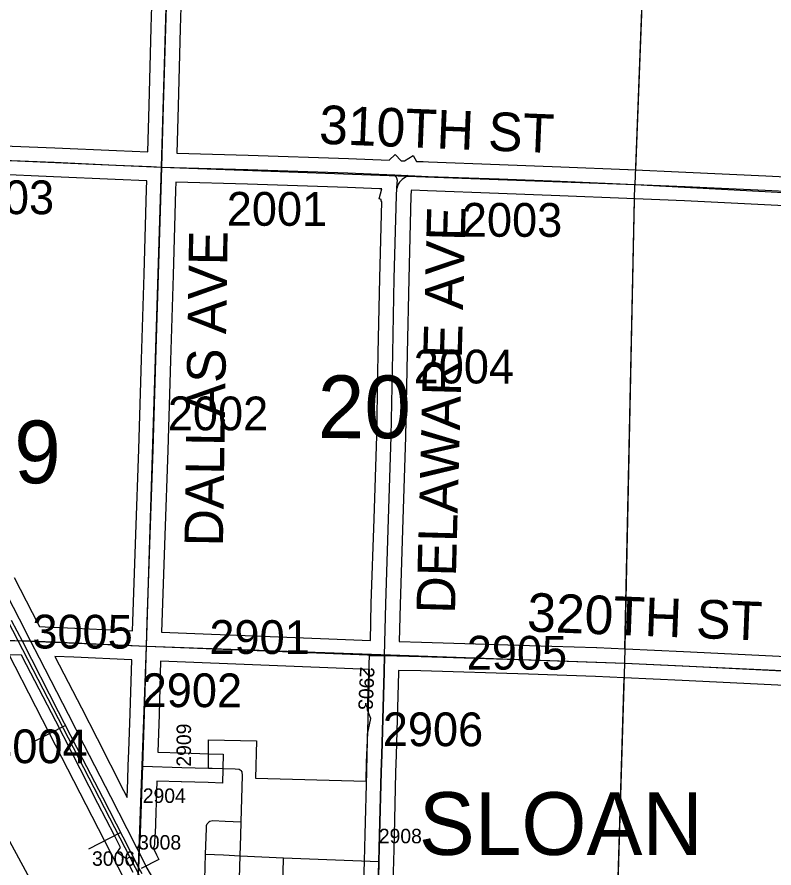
# Model space of a CAD drawing. Extents: x -157.2 to -99.3, y 12.2 to 46.2.
# Drawn here: x -140.306 to -138.736, y 18.559 to 20.323 of the extents above; entities that cross this region are included whole.
import ezdxf

# ---------------------------------------------------------------- set-up
doc = ezdxf.new("R2010")
doc.units = 0
for name, color, linetype in [('tdCoCityStreetMajor', 7, 'Continuous'), ('tdCoCityStreetMinor', 7, 'Continuous'), ('tdCoCorpBndry', 7, 'Continuous'), ('tdCoCorpTxt', 7, 'Continuous'), ('tdCoPipe', 7, 'Continuous'), ('tdCoRRCL', 7, 'Continuous'), ('tdCoSecRdNmbr', 7, 'Continuous'), ('tdCoSecRdTxt', 7, 'Continuous'), ('tdCoSecRteBand', 7, 'Continuous'), ('tdCoSecRteCL', 7, 'Continuous'), ('tdCoSectLine', 7, 'Continuous'), ('tdCoSectLinePart', 7, 'Continuous'), ('tdCoSectNmbr', 7, 'Continuous'), ('tdCoSurfAsphalt', 7, 'Continuous'), ('tdCoSurfConc', 7, 'Continuous'), ('tdCoSurfGravel', 7, 'Continuous')]:
    doc.layers.add(name, color=color, linetype=linetype)

msp = doc.modelspace()

# ---------------------------------------------------------------- linework, layer by layer
at = {"layer": 'tdCoCityStreetMajor'}
for q in [(-139.9092, 18.7663), (-139.9011, 18.7661)]:
    msp.add_line((-139.9092, 18.7663), q, dxfattribs=at)
for points in [[(-139.9011, 18.7661), (-139.8538, 18.7648), (-139.8457, 18.7641), (-139.8412, 18.7616)], [(-139.8453, 18.5151), (-139.8432, 18.5847), (-139.842, 18.627), (-139.8412, 18.6547), (-139.8385, 18.7513), (-139.8395, 18.7584), (-139.8412, 18.7616)], [(-139.8744, 18.2691), (-139.9186, 18.3536), (-139.9209, 18.3582), (-139.9333, 18.3818), (-139.9582, 18.4296), (-139.9628, 18.4385), (-139.9772, 18.4661), (-139.991, 18.4918), (-140.0067, 18.5147), (-140.027, 18.5441), (-140.0381, 18.5623), (-140.0497, 18.5852), (-140.0521, 18.5901)]]:
    msp.add_lwpolyline(points, dxfattribs=at)
at = {"layer": 'tdCoCityStreetMinor'}
msp.add_line((-139.755, 18.5115), (-139.7536, 18.5807), dxfattribs=at)
for points in [[(-139.9209, 18.3582), (-139.9211, 18.3764), (-139.9194, 18.4383), (-139.9172, 18.5181), (-139.9167, 18.5357), (-139.915, 18.5879), (-139.9132, 18.6415), (-139.913, 18.6474), (-139.9115, 18.6511), (-139.9093, 18.6538), (-139.9081, 18.6548)], [(-139.9081, 18.6548), (-139.9063, 18.6563), (-139.8999, 18.6575), (-139.8745, 18.6566), (-139.8412, 18.6547)], [(-139.915, 18.5879), (-139.8777, 18.5863), (-139.8432, 18.5847)], [(-139.8432, 18.5847), (-139.7536, 18.5807), (-139.7177, 18.5791), (-139.5555, 18.5729)]]:
    msp.add_lwpolyline(points, dxfattribs=at)
at = {"layer": 'tdCoCorpBndry'}
msp.add_lwpolyline([(-140.0554, 18.511), (-140.0514, 18.6078), (-140.0513, 18.6107), (-140.05, 18.6312), (-140.0461, 18.7525), (-140.0454, 18.7707), (-139.9645, 18.7678), (-139.9092, 18.7663), (-139.9088, 18.8248), (-139.8095, 18.8226), (-139.8112, 18.7453), (-139.582, 18.7395), (-139.5811, 18.7787), (-139.5793, 18.8236), (-139.5789, 18.8368), (-139.5726, 18.8691), (-139.5794, 18.8866), (-139.5749, 18.9998), (-139.544, 18.9997), (-139.5449, 18.9653), (-139.5498, 18.7949), (-139.5507, 18.7578), (-139.554, 18.6279), (-139.5555, 18.5729), (-139.5574, 18.5047)], dxfattribs=at)
at = {"layer": 'tdCoPipe'}
msp.add_lwpolyline([(-144.0839, 25.9289), (-143.0557, 24.1836), (-143.0817, 23.1552), (-142.6266, 23.0405), (-142.4589, 23.021), (-142.0525, 22.2835), (-141.7584, 21.7253), (-141.5819, 21.1849), (-141.5118, 21.0011), (-140.849, 20.0177), (-140.5583, 19.0507), (-140.0767, 18.1611), (-139.8647, 17.7233), (-139.9431, 16.503)], dxfattribs=at)
at = {"layer": 'tdCoRRCL'}
for p, q in [((-140.2056, 18.8548), (-140.2723, 18.8206)), ((-139.7746, 18.0091), (-140.1996, 18.8285)), ((-140.0911, 18.6328), (-140.1578, 18.5985))]:
    msp.add_line(p, q, dxfattribs=at)
for points in [[(-140.1996, 18.8285), (-140.5577, 19.5193), (-140.9523, 20.3029), (-141.116, 20.6115), (-141.6842, 21.7387), (-142.5552, 23.4113), (-142.5792, 23.4515)], [(-140.0467, 18.5471), (-140.0537, 18.5597), (-140.0861, 18.6231), (-140.1283, 18.7052), (-140.1694, 18.7846), (-140.22, 18.8832), (-140.2945, 19.0281), (-140.3175, 19.0724)], [(-139.2081, 16.8384), (-139.3243, 17.0586), (-139.4392, 17.2821), (-139.5532, 17.5044), (-139.6679, 17.7268), (-139.7817, 17.9491), (-139.8962, 18.1717), (-140.0105, 18.3939), (-140.1246, 18.6162), (-140.2392, 18.8384), (-140.3534, 19.0604)]]:
    msp.add_lwpolyline(points, dxfattribs=at)
at = {"layer": 'tdCoSecRteBand'}
for points in [[(-140.0349, 20.0435), (-140.0322, 20.14), (-140.0277, 20.3011), (-140.0277, 20.3011), (-140.0277, 20.3012), (-140.0223, 20.4789), (-140.0166, 20.6695), (-140.0117, 20.8498), (-140.0117, 20.8498), (-140.0117, 20.8499), (-140.0077, 20.976), (-140.0079, 20.976), (-140.0948, 20.9792), (-140.095, 20.9792), (-140.0952, 20.9792), (-140.2653, 20.9874), (-140.4852, 20.997)], [(-139.9623, 20.4771), (-139.9677, 20.2994), (-139.9722, 20.1384), (-139.9722, 20.1384), (-139.9722, 20.1384), (-139.9749, 20.0412), (-139.8266, 20.0368), (-139.8266, 20.0368), (-139.8265, 20.0368), (-139.6189, 20.0299), (-139.6187, 20.0299), (-139.6186, 20.0299), (-139.5345, 20.0264), (-139.5216, 20.0383), (-139.5096, 20.0254), (-139.5025, 20.0251), (-139.4845, 20.0359), (-139.4773, 20.0241), (-139.4635, 20.0235), (-139.4525, 20.023), (-139.3053, 20.0176), (-139.3053, 20.0176), (-139.3053, 20.0176), (-139.178, 20.0127), (-139.178, 20.0127), (-139.1779, 20.0127), (-139.0389, 20.007), (-139.0388, 20.007), (-139.0388, 20.007), (-138.9187, 20.0018), (-138.9186, 20.0018), (-138.9186, 20.0018), (-138.7529, 19.9942), (-138.7528, 19.9942), (-138.7528, 19.9942), (-138.6139, 19.9873)], [(-140.3525, 20.0572), (-140.228, 20.0521), (-140.228, 20.0521), (-140.2279, 20.0521), (-140.0997, 20.0464), (-140.0349, 20.0435)], [(-140.0665, 19.0507), (-140.0659, 19.0703), (-140.0659, 19.0704), (-140.0659, 19.0704), (-140.0598, 19.2507), (-140.0598, 19.2507), (-140.0598, 19.2507), (-140.0536, 19.4275), (-140.0482, 19.6133), (-140.0482, 19.6134), (-140.0482, 19.6134), (-140.0425, 19.7899), (-140.0373, 19.9665), (-140.0373, 19.9665), (-140.0373, 19.9666), (-140.0368, 19.9835), (-140.1024, 19.9864), (-140.1024, 19.9864), (-140.1024, 19.9864), (-140.2306, 19.9921), (-140.3551, 19.9973)], [(-139.5733, 19.0309), (-139.5714, 19.1073), (-139.5714, 19.1074), (-139.5714, 19.1075), (-139.5657, 19.2834), (-139.5657, 19.2834), (-139.5657, 19.2834), (-139.5601, 19.4548), (-139.5569, 19.6267), (-139.5569, 19.6268), (-139.5569, 19.6268), (-139.5537, 19.7817), (-139.5537, 19.7817), (-139.5537, 19.7818), (-139.5496, 19.9406), (-139.551, 19.9407), (-139.5506, 19.9451), (-139.5549, 19.9461), (-139.5497, 19.967), (-139.5545, 19.9672), (-139.621, 19.97), (-139.8284, 19.9769), (-139.9768, 19.9812), (-139.9774, 19.9646), (-139.9825, 19.7881), (-139.9825, 19.7881), (-139.9825, 19.7881), (-139.9882, 19.6115), (-139.9936, 19.4256), (-139.9936, 19.4255), (-139.9936, 19.4255), (-139.9998, 19.2487), (-140.006, 19.0685), (-140.0066, 19.0484), (-140.0066, 19.0481), (-139.5733, 19.0309)], [(-138.6169, 19.9273), (-138.7557, 19.9342), (-138.9213, 19.9419), (-139.0413, 19.947), (-139.1804, 19.9527), (-139.3075, 19.9576), (-139.4547, 19.9631), (-139.4548, 19.9631), (-139.4549, 19.9631), (-139.4869, 19.9644), (-139.4883, 19.9634), (-139.4887, 19.963), (-139.4893, 19.9523), (-139.4937, 19.7803), (-139.4969, 19.6256), (-139.5001, 19.4535), (-139.5001, 19.4533), (-139.5001, 19.453), (-139.5058, 19.2814), (-139.5114, 19.1057), (-139.5133, 19.029), (-139.5133, 19.0289), (-139.4671, 19.0277), (-139.4671, 19.0277), (-139.467, 19.0277), (-139.2433, 19.0208), (-139.2433, 19.0208), (-139.2433, 19.0208), (-139.1042, 19.0163), (-139.104, 19.0163), (-139.1038, 19.0163), (-139.044, 19.0136), (-138.9238, 19.0082), (-138.9237, 19.0082), (-138.9237, 19.0082), (-138.4554, 18.985)], [(-140.312, 19.1616), (-140.2748, 19.0887), (-140.2654, 19.0706), (-140.2598, 19.0598), (-140.2477, 19.0595), (-140.2477, 19.0589), (-140.186, 19.0563), (-140.186, 19.0563), (-140.1859, 19.0563), (-140.0665, 19.0507)], [(-140.0654, 18.5498), (-140.0789, 18.5766), (-140.0802, 18.5791), (-140.0986, 18.5915), (-140.0916, 18.6017), (-140.1042, 18.6266), (-140.1385, 18.6928), (-140.1385, 18.6929), (-140.1385, 18.6929), (-140.1935, 18.8004), (-140.226, 18.8635), (-140.2864, 18.9806), (-140.2967, 19.0005), (-140.3322, 19.0012)], [(-140.0776, 18.7057), (-140.0764, 18.7418), (-140.0765, 18.7418), (-140.0765, 18.7418), (-140.0765, 18.7418), (-140.0754, 18.7718), (-140.0744, 18.8017), (-140.0716, 18.8798), (-140.0683, 18.9905), (-140.0686, 18.9905), (-140.0686, 18.9907), (-140.1886, 18.9963), (-140.2279, 18.998), (-140.1727, 18.891), (-140.1727, 18.891), (-140.1727, 18.891), (-140.1401, 18.8278), (-140.1401, 18.8278), (-140.1401, 18.8278), (-140.0851, 18.7203), (-140.0776, 18.7057)], [(-139.5874, 18.5055), (-139.5855, 18.5737), (-139.584, 18.6287), (-139.5807, 18.7585), (-139.5798, 18.7956), (-139.5798, 18.7957), (-139.5798, 18.7957), (-139.5749, 18.9661), (-139.5748, 18.9705), (-139.5748, 18.9705), (-139.5748, 18.9709), (-140.0084, 18.9881), (-140.0116, 18.8779), (-140.0116, 18.8778), (-140.0117, 18.8777), (-140.0144, 18.7996), (-139.9636, 18.7978), (-139.9084, 18.7963), (-139.8784, 18.7955), (-139.88, 18.7355), (-139.91, 18.7363), (-139.9653, 18.7378), (-139.9655, 18.7378), (-139.9656, 18.7378), (-140.0165, 18.7396), (-140.02, 18.6302), (-140.02, 18.6298), (-140.0201, 18.6294), (-140.0213, 18.6089), (-140.0215, 18.6049), (-140.0228, 18.6011), (-140.0228, 18.6011), (-140.0229, 18.601), (-140.0229, 18.6009), (-140.0233, 18.5997), (-140.0166, 18.5864), (-140.0166, 18.5864), (-140.0118, 18.5768), (-140.0486, 18.5582)], [(-138.4583, 18.9251), (-138.9266, 18.9482), (-139.0467, 18.9537), (-139.1063, 18.9564), (-139.2452, 18.9608), (-139.4688, 18.9677), (-139.5148, 18.9689), (-139.5149, 18.9645), (-139.5149, 18.9645), (-139.5149, 18.9644), (-139.5198, 18.794), (-139.5208, 18.757), (-139.524, 18.6272), (-139.524, 18.6271), (-139.524, 18.6271), (-139.5255, 18.5721), (-139.5266, 18.5336)]]:
    msp.add_lwpolyline(points, dxfattribs=at)
at = {"layer": 'tdCoSecRteCL'}
for p, q in [((-139.5232, 19.9959), (-139.4947, 19.9948)), ((-140.0375, 19.0193), (-139.544, 18.9997))]:
    msp.add_line(p, q, dxfattribs=at)
for points in [[(-140.0058, 20.0121), (-140.0022, 20.1392), (-139.9977, 20.3002), (-139.9923, 20.478), (-139.9866, 20.6687), (-139.9817, 20.8489), (-139.9775, 20.9814), (-139.9768, 21.0049)], [(-140.2783, 19.0301), (-140.3014, 19.075), (-140.3387, 19.148), (-140.3969, 19.2607), (-140.4423, 19.349), (-140.4746, 19.4119), (-140.5298, 19.5194), (-140.5517, 19.562), (-140.5942, 19.6444), (-140.6654, 19.7828), (-140.7041, 19.8585), (-140.7319, 19.9125), (-140.781, 20.0079), (-140.8008, 20.0464)], [(-140.8008, 20.0464), (-140.7425, 20.0435), (-140.6058, 20.0381), (-140.4917, 20.0332), (-140.3538, 20.0273), (-140.2293, 20.0221), (-140.101, 20.0164), (-140.0283, 20.0132), (-140.0058, 20.0121)], [(-140.0375, 19.0193), (-140.036, 19.0694), (-140.0298, 19.2497), (-140.0236, 19.4265), (-140.0182, 19.6125), (-140.0125, 19.789), (-140.0074, 19.9656), (-140.0058, 20.0121)], [(-140.0058, 20.0121), (-139.8275, 20.0069), (-139.6199, 20), (-139.5232, 19.9959)], [(-139.5185, 19.968), (-139.5175, 19.9793), (-139.5173, 19.9845), (-139.5183, 19.9889), (-139.5197, 19.9921), (-139.5232, 19.9959)], [(-139.4947, 19.9948), (-139.5027, 19.9899), (-139.5076, 19.9865), (-139.5131, 19.981), (-139.5155, 19.9771), (-139.5173, 19.9729), (-139.5185, 19.968)], [(-139.4947, 19.9948), (-139.4536, 19.993), (-139.3064, 19.9876), (-139.1792, 19.9827), (-139.0401, 19.977), (-138.92, 19.9718), (-138.7543, 19.9642), (-138.6154, 19.9573), (-138.5429, 19.9536), (-138.3969, 19.945), (-138.2186, 19.9339), (-138.0606, 19.924), (-138.0208, 19.9219)], [(-139.544, 18.9997), (-139.5414, 19.1066), (-139.5358, 19.2824), (-139.5301, 19.454), (-139.5269, 19.6262), (-139.5237, 19.781), (-139.5192, 19.9534), (-139.5185, 19.968)], [(-140.699, 19.047), (-140.5999, 19.0445), (-140.3316, 19.0312), (-140.2783, 19.0301)], [(-140.0569, 18.5996), (-140.0775, 18.6402), (-140.1118, 18.7066), (-140.1668, 18.8141), (-140.1993, 18.8772), (-140.2598, 18.9944), (-140.2783, 19.0301)], [(-140.2783, 19.0301), (-140.1873, 19.0263), (-140.0375, 19.0193)], [(-140.0454, 18.7707), (-140.0416, 18.8788), (-140.0375, 19.0193)], [(-138.0691, 18.4398), (-138.1661, 18.4443), (-138.3617, 18.4541), (-138.4758, 18.4601), (-138.6265, 18.4672), (-138.7368, 18.4724), (-138.9604, 18.4828), (-139.0957, 18.4886), (-139.2883, 18.4948), (-139.309, 18.4956), (-139.3385, 18.4967), (-139.4057, 18.4992), (-139.5574, 18.5047), (-139.5555, 18.5729), (-139.554, 18.6279), (-139.5507, 18.7578), (-139.5498, 18.7949), (-139.5449, 18.9653), (-139.544, 18.9997)], [(-139.544, 18.9997), (-139.4679, 18.9977), (-139.2443, 18.9908), (-139.1052, 18.9863), (-139.0453, 18.9836), (-138.9252, 18.9782), (-138.4569, 18.955), (-138.1291, 18.9402), (-138.0501, 18.9374)], [(-140.0569, 18.5996), (-140.0532, 18.6051), (-140.0513, 18.6107), (-140.0513, 18.6107), (-140.05, 18.6312), (-140.0461, 18.7525), (-140.0454, 18.7707)], [(-140.0454, 18.7707), (-139.9645, 18.7678), (-139.9092, 18.7663)], [(-140.0521, 18.5901), (-140.0521, 18.5901), (-140.0569, 18.5996)]]:
    msp.add_lwpolyline(points, dxfattribs=at)
at = {"layer": 'tdCoSectLine'}
for points in [[(-140.0062, 20.0121), (-139.9772, 21.0049)], [(-138.9864, 20.9716), (-139.0243, 19.9763)], [(-140.9973, 20.0552), (-140.0062, 20.0121)], [(-140.0378, 19.0193), (-140.0062, 20.0121)], [(-140.0062, 20.0121), (-139.0243, 19.9763)], [(-139.0457, 18.9836), (-139.0243, 19.9763)], [(-139.0243, 19.9763), (-138.0212, 19.9219)], [(-141.0197, 19.061), (-140.0378, 19.0193)], [(-140.0736, 18.0295), (-140.0378, 19.0193)], [(-140.0378, 19.0193), (-139.0457, 18.9836)], [(-139.0757, 17.9795), (-139.0457, 18.9836)], [(-139.0457, 18.9836), (-138.0505, 18.9374)]]:
    msp.add_lwpolyline(points, dxfattribs=at)
at = {"layer": 'tdCoSectLinePart'}
for points in [[(-138.9875, 20.9416), (-139.0232, 20.006)], [(-139.0451, 19.0134), (-139.025, 19.9463)], [(-139.0597, 18.517), (-139.0466, 18.9535)]]:
    msp.add_lwpolyline(points, dxfattribs=at)
at = {"layer": 'tdCoSurfAsphalt'}
for q in [(-140.0569, 18.5996), (-140.0521, 18.5901)]:
    msp.add_line((-140.0521, 18.5901), q, dxfattribs=at)
for points in [[(-140.2783, 19.0301), (-140.3014, 19.075), (-140.3387, 19.148)], [(-140.0569, 18.5996), (-140.0775, 18.6402), (-140.1118, 18.7066), (-140.1668, 18.8141), (-140.1993, 18.8772), (-140.2598, 18.9944), (-140.2783, 19.0301)]]:
    msp.add_lwpolyline(points, dxfattribs=at)
at = {"layer": 'tdCoSurfConc'}
msp.add_line((-139.5574, 18.5047), (-139.5555, 18.5729), dxfattribs=at)
for points in [[(-140.0375, 19.0193), (-140.036, 19.0694), (-140.0298, 19.2497), (-140.0236, 19.4265), (-140.0182, 19.6125), (-140.0125, 19.789), (-140.0074, 19.9656), (-140.0058, 20.0121), (-140.0022, 20.1392), (-139.9977, 20.3002), (-139.9923, 20.478)], [(-140.0454, 18.7707), (-140.0416, 18.8788), (-140.0375, 19.0193)], [(-139.5507, 18.7578), (-139.5498, 18.7949), (-139.5449, 18.9653), (-139.544, 18.9997)], [(-140.0513, 18.6107), (-140.05, 18.6312), (-140.0461, 18.7525), (-140.0454, 18.7707)], [(-139.5555, 18.5729), (-139.554, 18.6279), (-139.5507, 18.7578)], [(-140.0569, 18.5996), (-140.0532, 18.6051), (-140.0513, 18.6107)], [(-140.0513, 18.6107), (-140.0513, 18.6107), (-140.0513, 18.6107)]]:
    msp.add_lwpolyline(points, dxfattribs=at)
at = {"layer": 'tdCoSurfGravel'}
msp.add_line((-140.0375, 19.0193), (-139.544, 18.9997), dxfattribs=at)
for points in [[(-140.3538, 20.0273), (-140.2293, 20.0221), (-140.101, 20.0164), (-140.0283, 20.0132), (-140.0058, 20.0121), (-139.8275, 20.0069), (-139.6199, 20), (-139.5232, 19.9959), (-139.4947, 19.9948), (-139.4536, 19.993), (-139.3064, 19.9876), (-139.1792, 19.9827), (-139.0401, 19.977), (-138.92, 19.9718), (-138.7543, 19.9642), (-138.6154, 19.9573), (-138.5429, 19.9536), (-138.3969, 19.945), (-138.2186, 19.9339), (-138.0606, 19.924), (-138.0208, 19.9219), (-137.9594, 19.9186), (-137.8085, 19.9109), (-137.6164, 19.9043)], [(-139.544, 18.9997), (-139.5414, 19.1066), (-139.5358, 19.2824), (-139.5301, 19.454), (-139.5269, 19.6262), (-139.5237, 19.781), (-139.5192, 19.9534), (-139.5185, 19.968), (-139.5175, 19.9793), (-139.5173, 19.9845), (-139.5183, 19.9889), (-139.5197, 19.9921), (-139.5232, 19.9959)], [(-139.4947, 19.9948), (-139.5027, 19.9899), (-139.5076, 19.9865), (-139.5131, 19.981), (-139.5155, 19.9771), (-139.5173, 19.9729), (-139.5185, 19.968)], [(-140.699, 19.047), (-140.5999, 19.0445), (-140.3316, 19.0312), (-140.2783, 19.0301), (-140.1873, 19.0263), (-140.0375, 19.0193)], [(-139.544, 18.9997), (-139.4679, 18.9977), (-139.2443, 18.9908), (-139.1052, 18.9863), (-139.0453, 18.9836)], [(-139.0453, 18.9836), (-138.9252, 18.9782), (-138.4569, 18.955), (-138.1291, 18.9402), (-138.0501, 18.9374)], [(-140.0454, 18.7707), (-139.9645, 18.7678), (-139.9092, 18.7663)]]:
    msp.add_lwpolyline(points, dxfattribs=at)

# ---------------------------------------------------------------- texts
at = {"layer": 'tdCoCorpTxt'}
msp.add_text('SLOAN', height=0.13, dxfattribs=at).set_placement((-139.4727, 18.5864))
at = {"layer": 'tdCoSecRdNmbr'}
for s, height, rotation, p in [('1903', 0.07, 359.8937, (-140.4376, 19.9148)), ('2001', 0.07, 359.8941, (-139.8712, 19.8907)), ('2003', 0.07, 359.8945, (-139.3835, 19.8679)), ('2004', 0.07, 359.8944, (-139.4835, 19.5639)), ('2002', 0.07, 359.8941, (-139.9935, 19.4668)), ('3005', 0.07, 359.8939, (-140.2744, 19.0144)), ('2901', 0.07, 359.8942, (-139.9072, 19.0032)), ('2905', 0.07, 359.8946, (-139.3734, 18.9707)), ('2902', 0.07, 359.8941, (-140.0477, 18.8929)), ('2903', 0.03, 267.4814, (-139.5945, 18.9769)), ('2906', 0.07, 359.8944, (-139.5475, 18.812)), ('2909', 0.03, 89.8946, (-139.9454, 18.7694)), ('3004', 0.07, 359.8938, (-140.3681, 18.7767)), ('2904', 0.03, 359.8943, (-140.0454, 18.6943)), ('3008', 0.03, 359.8943, (-140.0551, 18.5976)), ('2908', 0.03, 359.8943, (-139.5557, 18.6107)), ('3006', 0.03, 359.8943, (-140.1506, 18.5639))]:
    msp.add_text(s, height=height, rotation=rotation, dxfattribs=at).set_placement(p)
at = {"layer": 'tdCoSecRdTxt'}
for s, rotation, p in [('310TH ST', 357.6997, (-139.6806, 20.0607)), ('DELAWARE AVE', 88.4784, (-139.3978, 19.0857)), ('DALLAS AVE', 89.1492, (-139.879, 19.2255)), ('320TH ST', 357.7514, (-139.2491, 19.0499))]:
    msp.add_text(s, height=0.08, rotation=rotation, dxfattribs=at).set_placement(p)
at = {"layer": 'tdCoSectNmbr'}
for s, rotation, p in [('20', 359.8944, (-139.6825, 19.4504)), ('19', 359.8937, (-140.4089, 19.357))]:
    msp.add_text(s, height=0.13, rotation=rotation, dxfattribs=at).set_placement(p)

doc.saveas('drawing.dxf')
